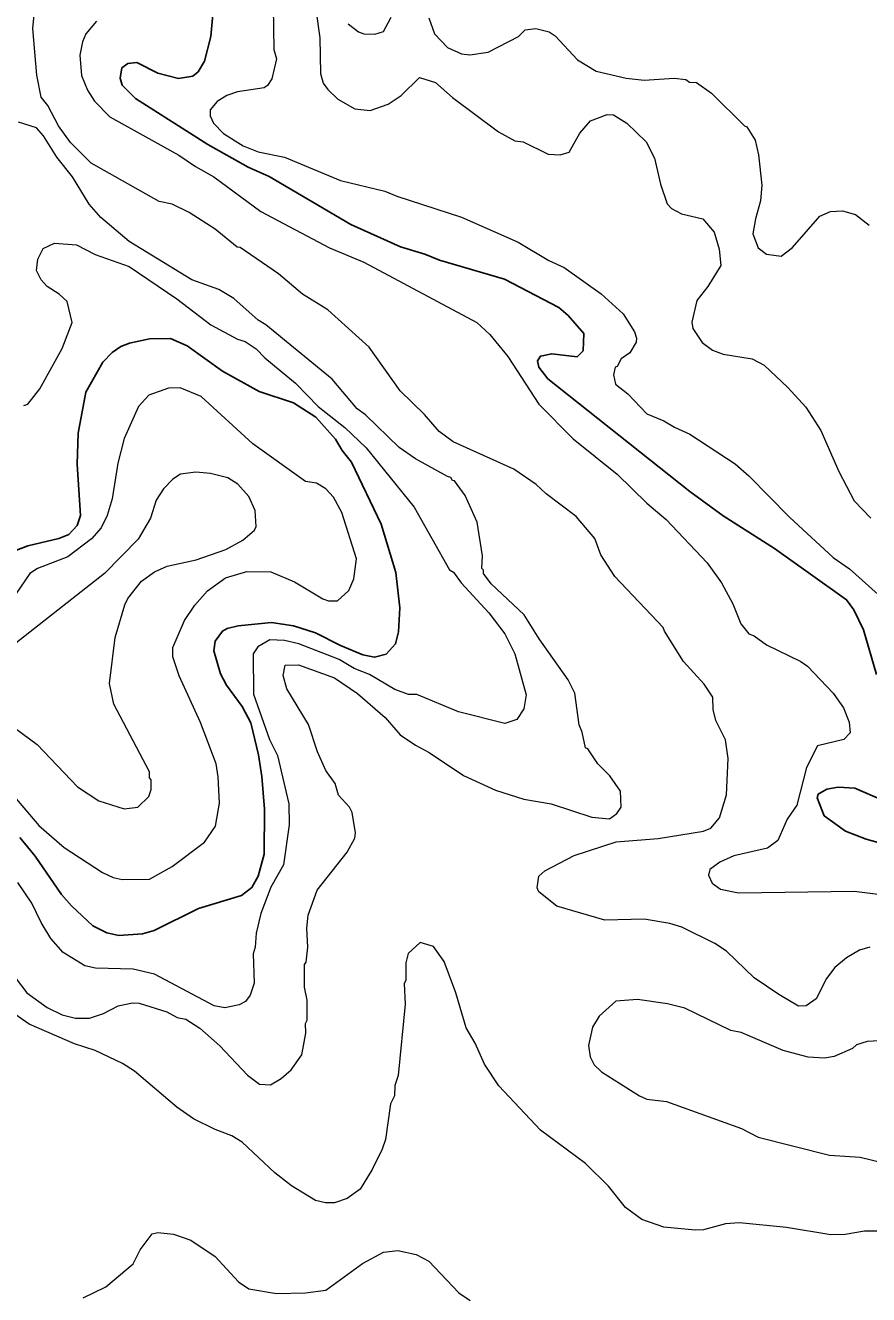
# Model space of a CAD drawing. Extents: x 447.8 to 473.9, y 7733.1 to 7760.8.
# Drawn here: x 459.079 to 460.666, y 7750.473 to 7752.862 of the extents above; entities that cross this region are included whole.
import ezdxf

# ---------------------------------------------------------------- set-up
doc = ezdxf.new("R2010")
doc.units = 0
doc.header["$LTSCALE"] = 0.032
doc.layers.add('1', color=7, linetype='Continuous', lineweight=25)
doc.layers.add('2', color=7, linetype='Continuous', lineweight=13)

msp = doc.modelspace()

# ---------------------------------------------------------------- linework, layer by layer
at = {"layer": '1'}
for points in [[(459.3941, 7752.7662), (459.4039, 7752.7746), (459.4157, 7752.7945), (459.4279, 7752.8411), (459.4319, 7752.8825)], [(459.2603, 7752.7818), (459.2718, 7752.7902), (459.2885, 7752.7921), (459.3283, 7752.7723), (459.3671, 7752.7618), (459.3941, 7752.7662)], [(460.681, 7751.64), (460.6567, 7751.7241), (460.6385, 7751.7618), (460.6245, 7751.7807), (460.4892, 7751.8771), (460.3923, 7751.9388), (460.33, 7751.9848), (460.0626, 7752.1969), (460.0452, 7752.2186), (460.043, 7752.2306), (460.0483, 7752.2397), (460.0699, 7752.244), (460.1178, 7752.2384), (460.1286, 7752.2496), (460.1299, 7752.2819), (460.1004, 7752.3161), (460.0831, 7752.331), (459.981, 7752.3842), (459.8586, 7752.4198), (459.8307, 7752.4314), (459.7847, 7752.4449), (459.6915, 7752.4874), (459.5378, 7752.5777), (459.4983, 7752.5951), (459.4223, 7752.638), (459.2861, 7752.7244), (459.2607, 7752.7495), (459.2573, 7752.7626), (459.2603, 7752.7818)], [(459.0485, 7751.8694), (459.0833, 7751.8824), (459.1418, 7751.8963), (459.1607, 7751.9037), (459.1763, 7751.9206), (459.1826, 7751.9398), (459.1763, 7752.036), (459.1779, 7752.0944), (459.1927, 7752.1717), (459.2242, 7752.2284), (459.2418, 7752.2462), (459.2581, 7752.2575), (459.2744, 7752.264), (459.3122, 7752.2719), (459.3517, 7752.2725)], [(459.3517, 7752.2725), (459.3831, 7752.2591), (459.4501, 7752.2112), (459.519, 7752.1727), (459.5835, 7752.1517), (459.6257, 7752.1246), (459.6626, 7752.0831), (459.6751, 7752.0616), (459.6927, 7752.04), (459.7485, 7751.9229), (459.7759, 7751.8324), (459.7838, 7751.7657), (459.7814, 7751.7205), (459.7756, 7751.6978), (459.7582, 7751.6786), (459.7362, 7751.6726), (459.7141, 7751.6775), (459.6717, 7751.6947), (459.6251, 7751.7188), (459.5832, 7751.7318), (459.5422, 7751.7381), (459.4793, 7751.7317), (459.4588, 7751.727), (459.4497, 7751.7221), (459.4361, 7751.7028), (459.4338, 7751.6845), (459.4458, 7751.6416), (459.4573, 7751.6204), (459.4867, 7751.5799), (459.5031, 7751.5491), (459.5178, 7751.4893), (459.5241, 7751.4483), (459.5289, 7751.387), (459.5281, 7751.302), (459.5169, 7751.2605), (459.5049, 7751.2396), (459.4857, 7751.2244), (459.4047, 7751.1999), (459.3213, 7751.1583), (459.2994, 7751.1521), (459.2545, 7751.149), (459.2322, 7751.1538), (459.2054, 7751.1673), (459.1653, 7751.2048), (459.1464, 7751.2263), (459.0971, 7751.2982), (459.0685, 7751.3335)], [(460.7455, 7751.3069), (460.6616, 7751.3304), (460.6227, 7751.3452), (460.583, 7751.3744), (460.5695, 7751.4078), (460.5715, 7751.4147), (460.588, 7751.4244), (460.6092, 7751.4279), (460.6407, 7751.4263), (460.6925, 7751.404)]]:
    msp.add_lwpolyline(points, dxfattribs=at)
at = {"layer": '2'}
for points in [[(460.402, 7751.4822), (460.3967, 7751.5174), (460.379, 7751.5539), (460.3739, 7751.5743), (460.3728, 7751.5973), (460.3568, 7751.6222), (460.3181, 7751.6649), (460.2819, 7751.7217), (460.2798, 7751.7287), (460.1886, 7751.8247), (460.162, 7751.8653), (460.1506, 7751.8959), (460.116, 7751.9375), (460.0591, 7751.98), (460.0407, 7751.9976), (459.9981, 7752.0267), (459.8843, 7752.0782), (459.8579, 7752.0978), (459.8301, 7752.1296), (459.7843, 7752.174), (459.7259, 7752.2562), (459.6482, 7752.3268), (459.6006, 7752.3562), (459.5552, 7752.3946), (459.4831, 7752.4439), (459.4775, 7752.4445), (459.4363, 7752.4785), (459.3873, 7752.5096), (459.3548, 7752.5253), (459.3305, 7752.5308), (459.2027, 7752.6028), (459.1635, 7752.6415), (459.1409, 7752.673), (459.1209, 7752.7112), (459.1086, 7752.7271), (459.1002, 7752.7686), (459.093, 7752.8559), (459.1002, 7752.9328)], [(459.6171, 7752.9501), (459.6332, 7752.8386), (459.6341, 7752.7715), (459.6395, 7752.7532), (459.648, 7752.7413), (459.6672, 7752.7232), (459.6988, 7752.7051), (459.728, 7752.7017), (459.7617, 7752.7138), (459.7861, 7752.7298), (459.8209, 7752.7637), (459.8507, 7752.7543), (459.883, 7752.7264), (459.9693, 7752.6614), (460.0002, 7752.6449), (460.0158, 7752.643), (460.0631, 7752.6199), (460.0858, 7752.6183), (460.1026, 7752.6231), (460.1228, 7752.6593), (460.1425, 7752.6825), (460.1743, 7752.6943), (460.1859, 7752.6936), (460.2109, 7752.6778), (460.2476, 7752.6426), (460.2632, 7752.6118), (460.2745, 7752.5634)], [(459.545, 7752.8963), (459.5466, 7752.8165), (459.5514, 7752.7991), (459.5427, 7752.7612), (459.5348, 7752.7486), (459.5281, 7752.7444), (459.4779, 7752.737), (459.4582, 7752.7303), (459.44, 7752.7186), (459.4264, 7752.7029), (459.4264, 7752.6916), (459.4329, 7752.6777), (459.4518, 7752.6586), (459.4887, 7752.6353), (459.5167, 7752.6242), (459.5665, 7752.614), (459.6719, 7752.57), (459.7557, 7752.5499), (459.7781, 7752.5403)], [(459.2123, 7752.87), (459.1925, 7752.8458), (459.1859, 7752.8309), (459.1812, 7752.8058), (459.1842, 7752.7677), (459.1955, 7752.7401), (459.2088, 7752.7192), (459.2375, 7752.6897), (459.3679, 7752.6177), (459.3987, 7752.5961), (459.4333, 7752.5768), (459.5223, 7752.5117), (459.6511, 7752.4433), (459.7161, 7752.4163), (459.9286, 7752.3027), (459.953, 7752.2799), (459.9871, 7752.2385), (460.0455, 7752.1492), (460.1098, 7752.0837), (460.1929, 7752.0175), (460.2489, 7751.9626), (460.2849, 7751.9319), (460.3625, 7751.8504), (460.3892, 7751.8128), (460.4107, 7751.773), (460.4256, 7751.7355), (460.4409, 7751.7169), (460.4508, 7751.7129), (460.4742, 7751.6962), (460.5388, 7751.665), (460.5513, 7751.6558), (460.5996, 7751.6052), (460.6189, 7751.5777), (460.63, 7751.5508), (460.6315, 7751.5306), (460.6199, 7751.5176), (460.5703, 7751.506), (460.5497, 7751.4655), (460.5311, 7751.3941), (460.5133, 7751.3677), (460.4954, 7751.3277), (460.4763, 7751.3135), (460.4126, 7751.2988), (460.3861, 7751.2872), (460.3673, 7751.2733), (460.3652, 7751.2627)], [(459.6864, 7752.865), (459.706, 7752.8497), (459.7162, 7752.846), (459.7365, 7752.8452), (459.7532, 7752.8507), (459.7674, 7752.8774)], [(459.8381, 7752.8765), (459.8491, 7752.8459), (459.8735, 7752.8206), (459.8999, 7752.8084), (459.9158, 7752.8067), (459.9503, 7752.8114), (460.0073, 7752.841), (460.0196, 7752.8538), (460.04, 7752.8562), (460.0647, 7752.8497), (460.0759, 7752.8425), (460.1182, 7752.797), (460.1536, 7752.7756), (460.21, 7752.7626), (460.2437, 7752.7586), (460.3005, 7752.7625), (460.3225, 7752.7601), (460.3293, 7752.7554), (460.3421, 7752.7542), (460.3706, 7752.7345), (460.4326, 7752.6727), (460.4368, 7752.6712), (460.4528, 7752.6461), (460.4588, 7752.6185), (460.4652, 7752.5612), (460.4628, 7752.5317), (460.4531, 7752.4979), (460.4485, 7752.4695), (460.4584, 7752.4431), (460.4739, 7752.4313), (460.5015, 7752.4274), (460.5231, 7752.4438), (460.5743, 7752.5028), (460.5948, 7752.5115), (460.6175, 7752.5132), (460.6418, 7752.5058), (460.6675, 7752.4858)], [(459.6075, 7751.0988), (459.6106, 7751.127), (459.6084, 7751.163), (459.6109, 7751.1873), (459.6281, 7751.2342), (459.6845, 7751.3056), (459.6989, 7751.3321), (459.7004, 7751.3425), (459.694, 7751.3806), (459.6891, 7751.3903), (459.6682, 7751.413), (459.6619, 7751.4351), (459.6442, 7751.4597), (459.629, 7751.4947), (459.6117, 7751.5462), (459.5707, 7751.6131), (459.5643, 7751.6384), (459.5677, 7751.6578), (459.5931, 7751.6587), (459.6604, 7751.6339), (459.7043, 7751.6042), (459.756, 7751.5591), (459.7842, 7751.5266), (459.813, 7751.5071), (459.8389, 7751.4937), (459.9035, 7751.4499), (459.9638, 7751.4228), (460.017, 7751.4053), (460.0688, 7751.3971), (460.145, 7751.3718), (460.1787, 7751.3687), (460.1921, 7751.3787), (460.2007, 7751.3906), (460.1991, 7751.4204), (460.1792, 7751.4493), (460.1563, 7751.4722), (460.1378, 7751.5001), (460.1335, 7751.502), (460.1273, 7751.5318), (460.1211, 7751.5453), (460.1132, 7751.6053), (460.1009, 7751.6301), (460.0462, 7751.7073), (460.0178, 7751.7525), (459.9557, 7751.8108), (459.9412, 7751.8305), (459.941, 7751.8364), (459.9379, 7751.8396), (459.9393, 7751.8638), (459.9294, 7751.9269), (459.9065, 7751.977), (459.8864, 7752.0049), (459.8826, 7752.0056), (459.8798, 7752.0113), (459.8734, 7752.0126), (459.8132, 7752.0461), (459.7825, 7752.0672), (459.7192, 7752.1291), (459.7035, 7752.14), (459.6566, 7752.1958), (459.5317, 7752.2982), (459.5168, 7752.3072), (459.4714, 7752.3478), (459.4431, 7752.3646), (459.3921, 7752.383), (459.2743, 7752.4553), (459.2209, 7752.5007), (459.1987, 7752.5252), (459.1672, 7752.5768), (459.1378, 7752.6139), (459.1127, 7752.6538), (459.0999, 7752.6689), (459.0656, 7752.6798)], [(460.2745, 7752.5634), (460.2869, 7752.5264), (460.2952, 7752.5176), (460.3138, 7752.507), (460.3545, 7752.498), (460.3758, 7752.4728)], [(459.7781, 7752.5403), (459.8999, 7752.5008), (460.0065, 7752.4541), (460.0642, 7752.4196), (460.0931, 7752.406), (460.1625, 7752.3567)], [(460.3758, 7752.4728), (460.3849, 7752.441), (460.3881, 7752.4099), (460.3636, 7752.3708), (460.343, 7752.3441), (460.3338, 7752.3036), (460.3353, 7752.2917), (460.3528, 7752.265), (460.3725, 7752.251), (460.3926, 7752.2429), (460.4474, 7752.2343), (460.4698, 7752.2226), (460.5144, 7752.1804), (460.5483, 7752.1432), (460.5762, 7752.0998), (460.6102, 7752.0222), (460.6394, 7751.9671), (460.6707, 7751.9342)], [(459.0758, 7752.1464), (459.0835, 7752.1488), (459.1056, 7752.1778), (459.1479, 7752.2537), (459.1665, 7752.3027), (459.1571, 7752.3422), (459.1424, 7752.3563), (459.1199, 7752.3708), (459.1084, 7752.3832), (459.0994, 7752.4007), (459.1024, 7752.422), (459.1123, 7752.4419), (459.1335, 7752.4523), (459.1752, 7752.4492), (459.21, 7752.4308), (459.274, 7752.4082), (459.3641, 7752.3471), (459.4278, 7752.2986), (459.4781, 7752.2717), (459.4928, 7752.2667), (459.5129, 7752.2535), (459.5295, 7752.2362), (459.587, 7752.1884), (459.6297, 7752.1448), (459.6799, 7752.105), (459.7201, 7752.0671), (459.8107, 7751.9551), (459.8771, 7751.8375), (459.8846, 7751.8327), (459.899, 7751.8128), (459.9512, 7751.756), (459.9814, 7751.7167), (460.0002, 7751.6791), (460.0219, 7751.6022), (460.0175, 7751.5754), (460.0042, 7751.5557), (459.9813, 7751.5482), (459.8942, 7751.5697), (459.8159, 7751.6025), (459.8003, 7751.6026), (459.7745, 7751.6121), (459.7264, 7751.6402), (459.6976, 7751.6514), (459.6694, 7751.6686), (459.5938, 7751.6978), (459.5667, 7751.7045), (459.5388, 7751.7053), (459.5161, 7751.6924), (459.5074, 7751.6793), (459.5082, 7751.6031), (459.5386, 7751.5178), (459.5531, 7751.4877), (459.5745, 7751.3969), (459.5754, 7751.3574), (459.5644, 7751.2819), (459.5407, 7751.2399), (459.5222, 7751.1902), (459.513, 7751.1533), (459.5113, 7751.1273), (459.5074, 7751.1145), (459.5097, 7751.0595), (459.5021, 7751.0369), (459.4929, 7751.0249), (459.4815, 7751.0182), (459.4543, 7751.0128), (459.4339, 7751.0167), (459.322, 7751.0765), (459.2818, 7751.0855), (459.2105, 7751.0877), (459.1903, 7751.0917), (459.1501, 7751.1167), (459.1263, 7751.1435), (459.1083, 7751.1734), (459.0909, 7751.2101), (459.0643, 7751.2489)], [(460.1625, 7752.3567), (460.2041, 7752.319), (460.2254, 7752.2851), (460.2295, 7752.2733), (460.229, 7752.266), (460.2168, 7752.2458), (460.2007, 7752.2343), (460.1928, 7752.2201), (460.1894, 7752.2185), (460.1863, 7752.2043), (460.1899, 7752.1868), (460.213, 7752.1683), (460.2487, 7752.1307), (460.2811, 7752.1179), (460.3007, 7752.1057), (460.3299, 7752.0928), (460.4153, 7752.0365), (460.4406, 7752.0144), (460.5172, 7751.9362), (460.5994, 7751.8604), (460.6303, 7751.8391), (460.6964, 7751.7804)], [(459.4441, 7751.398), (459.4418, 7751.4477), (459.4376, 7751.4723), (459.4082, 7751.5499), (459.3681, 7751.6377), (459.356, 7751.6737), (459.356, 7751.691), (459.3784, 7751.7416), (459.3978, 7751.7705), (459.4218, 7751.7976), (459.4553, 7751.8223), (459.4954, 7751.8343), (459.5409, 7751.8333), (459.5854, 7751.8149), (459.6386, 7751.7828), (459.6493, 7751.7791), (459.6661, 7751.7792), (459.688, 7751.7981), (459.6973, 7751.8202), (459.7021, 7751.858), (459.6747, 7751.9452), (459.6586, 7751.9741), (459.6446, 7751.9897), (459.6267, 7752.0002), (459.6059, 7752.0038), (459.5068, 7752.0746), (459.4098, 7752.1635), (459.3698, 7752.1797), (459.3479, 7752.179), (459.3111, 7752.1663), (459.2914, 7752.1447), (459.2648, 7752.0844), (459.2525, 7752.0382), (459.2421, 7751.9709), (459.2328, 7751.9396), (459.2213, 7751.9163), (459.2033, 7751.8958), (459.1586, 7751.8616), (459.1012, 7751.84), (459.0868, 7751.8304), (459.052, 7751.7789)], [(459.0304, 7751.5601), (459.1007, 7751.5082), (459.1771, 7751.429), (459.2171, 7751.4026), (459.2644, 7751.3871), (459.2906, 7751.3907), (459.311, 7751.4106), (459.3157, 7751.424), (459.3157, 7751.442), (459.3126, 7751.4458), (459.3125, 7751.4572), (459.2449, 7751.5846), (459.2373, 7751.6236), (459.2476, 7751.7098), (459.2658, 7751.7711), (459.2718, 7751.7833), (459.2971, 7751.8156), (459.3216, 7751.8337), (459.3457, 7751.8443), (459.4004, 7751.8559), (459.4562, 7751.8758), (459.4883, 7751.8932), (459.51, 7751.9118), (459.513, 7751.9187), (459.5114, 7751.949), (459.4993, 7751.9754), (459.4787, 7751.9984), (459.46, 7752.0105), (459.427, 7752.0185), (459.3995, 7752.021), (459.371, 7752.0175), (459.356, 7752.0081), (459.339, 7751.9896), (459.3251, 7751.9684), (459.3144, 7751.9344), (459.2912, 7751.8949), (459.2279, 7751.8305), (459.0519, 7751.6922)], [(460.27, 7751.3318), (460.3552, 7751.3451), (460.3693, 7751.3512), (460.3854, 7751.3705), (460.3986, 7751.4137), (460.402, 7751.4822)], [(459.037, 7751.4349), (459.1043, 7751.3563), (459.1517, 7751.3147), (459.2239, 7751.2678), (459.2442, 7751.2583), (459.2612, 7751.2544), (459.3122, 7751.2549), (459.3553, 7751.279), (459.4159, 7751.3245), (459.4368, 7751.3545), (459.4441, 7751.398)], [(460.6689, 7751.1273), (460.6493, 7751.1216), (460.6245, 7751.107), (460.6029, 7751.0886), (460.5869, 7751.0681), (460.5674, 7751.03), (460.5486, 7751.0169), (460.5345, 7751.016), (460.4971, 7751.0377), (460.4511, 7751.0694), (460.399, 7751.1196), (460.3767, 7751.1339), (460.3148, 7751.1649), (460.2918, 7751.1715), (460.2437, 7751.1795), (460.1697, 7751.1776), (460.0794, 7751.2044), (460.0455, 7751.2314), (460.0424, 7751.2387), (460.0453, 7751.2609), (460.0567, 7751.271), (460.1122, 7751.2995), (460.1908, 7751.3253), (460.27, 7751.3318)], [(460.3652, 7751.2627), (460.3717, 7751.2475), (460.3875, 7751.2364), (460.4212, 7751.2292), (460.6394, 7751.2322), (460.6895, 7751.2259)], [(460.512, 7750.5992), (460.4235, 7750.608), (460.3972, 7750.6062), (460.3554, 7750.5952), (460.3395, 7750.5943), (460.2811, 7750.6001), (460.2393, 7750.6144), (460.2088, 7750.6368), (460.1764, 7750.6771), (460.1336, 7750.7199), (460.0487, 7750.7824), (459.9703, 7750.8663), (459.943, 7750.9071), (459.9257, 7750.9461), (459.9088, 7750.9753), (459.8893, 7751.0413), (459.8671, 7751.1003), (459.8472, 7751.1281), (459.8217, 7751.1359), (459.7993, 7751.1153), (459.7953, 7751.0975), (459.7951, 7751.0643), (459.792, 7751.0586), (459.7935, 7751.0196), (459.7806, 7750.8853), (459.7744, 7750.8667), (459.7735, 7750.8473), (459.7663, 7750.8319), (459.7567, 7750.7653), (459.7506, 7750.7468), (459.7315, 7750.7083), (459.7088, 7750.6717), (459.6848, 7750.6537), (459.661, 7750.6456), (459.6438, 7750.6456), (459.6251, 7750.6505), (459.5795, 7750.6781), (459.5481, 7750.7025), (459.4867, 7750.7599), (459.4675, 7750.7721), (459.4358, 7750.7836), (459.395, 7750.804), (459.3638, 7750.8261), (459.284, 7750.8938), (459.2618, 7750.9078), (459.2101, 7750.9328), (459.1714, 7750.9453), (459.0855, 7750.9819), (459.0066, 7751.0365)], [(459.606, 7750.9835), (459.6091, 7750.9895), (459.6091, 7751.027), (459.6044, 7751.0516), (459.6043, 7751.0944), (459.6075, 7751.0988)], [(459.0593, 7751.0702), (459.0814, 7751.0413), (459.1197, 7751.0134), (459.1478, 7750.9995), (459.1728, 7750.9936), (459.1992, 7750.9932), (459.2257, 7751.0021), (459.2536, 7751.0163), (459.2805, 7751.0223), (459.293, 7751.0215), (459.3452, 7751.0052), (459.3642, 7750.9944), (459.3807, 7750.9915), (459.4069, 7750.9744), (459.4451, 7750.9411), (459.4972, 7750.8858), (459.5193, 7750.8689), (459.5399, 7750.8677), (459.5604, 7750.88), (459.5794, 7750.8964), (459.5995, 7750.9241), (459.6067, 7750.9654), (459.606, 7750.9835)], [(460.6864, 7750.9509), (460.6638, 7750.9493), (460.6438, 7750.9431), (460.6363, 7750.9363), (460.6015, 7750.9213), (460.5833, 7750.9182), (460.5528, 7750.9198), (460.5056, 7750.9324), (460.4264, 7750.9662), (460.4068, 7750.9703), (460.3206, 7751.012), (460.2879, 7751.0206), (460.2311, 7751.0287), (460.1905, 7751.0255), (460.1593, 7750.9969), (460.1467, 7750.9762), (460.139, 7750.9417), (460.1422, 7750.9208), (460.1496, 7750.9058), (460.1633, 7750.8922), (460.2352, 7750.847), (460.2487, 7750.8412), (460.2859, 7750.8363), (460.4269, 7750.7859), (460.4582, 7750.7694), (460.5928, 7750.7355), (460.6503, 7750.732), (460.7153, 7750.7161)], [(459.1875, 7750.4667), (459.23, 7750.488), (459.2819, 7750.5313), (459.2946, 7750.5576), (459.3171, 7750.5874), (459.3283, 7750.5901), (459.3578, 7750.5869), (459.3901, 7750.5754), (459.4362, 7750.545), (459.4797, 7750.497), (459.4996, 7750.4841), (459.5515, 7750.4749), (459.6064, 7750.4764), (459.6445, 7750.4816), (459.7134, 7750.5318), (459.7531, 7750.5531), (459.7801, 7750.5558), (459.8145, 7750.5483), (459.8386, 7750.5362), (459.8949, 7750.4767), (459.9162, 7750.4618)], [(460.7425, 7750.5902), (460.7237, 7750.5926), (460.6585, 7750.5926), (460.622, 7750.5862), (460.5952, 7750.5856), (460.512, 7750.5992)]]:
    msp.add_lwpolyline(points, dxfattribs=at)

doc.saveas('drawing.dxf')
